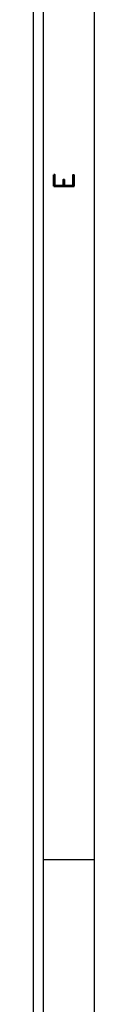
# Model space of a CAD drawing. Header units: inches. Extents: x 3 to 351, y 4 to 271.
# Tile 444 of 530: x 247.002 to 247.302, y 159.488 to 164.328. Entities that reach past the tile are written whole.
import ezdxf
from ezdxf.enums import TextEntityAlignment as Align

# ---------------------------------------------------------------- set-up
doc = ezdxf.new("R2010")
doc.units = ezdxf.units.IN
doc.header["$LTSCALE"] = 0.5
doc.header["$MEASUREMENT"] = 0
doc.layers.add('PLOTVIEW1', color=7, linetype='Continuous')
doc.styles.add('VERO5-RomanD', font='romand__.ttf')

msp = doc.modelspace()

# ---------------------------------------------------------------- linework, layer by layer
at = {"layer": 'PLOTVIEW1', "color": 97, "linetype": 'Continuous'}
for p, q in [((247.0017, 155.1975), (247.0017, 189.1975)), ((247.0517, 155.1975), (247.0517, 189.1975)), ((247.3017, 155.1975), (247.3017, 189.1975)), ((247.3017, 160.1975), (247.0517, 160.1975))]:
    msp.add_line(p, q, dxfattribs=at)

# ---------------------------------------------------------------- texts
at = {"layer": 'PLOTVIEW1', "color": 56, "linetype": 'Continuous', "style": 'VERO5-RomanD', "width": 1.001635}
msp.add_text('E', height=0.1, rotation=90, dxfattribs=at).set_placement((247.202, 163.4897), (247.202, 163.5793), align=Align.FIT)

doc.saveas('drawing.dxf')
